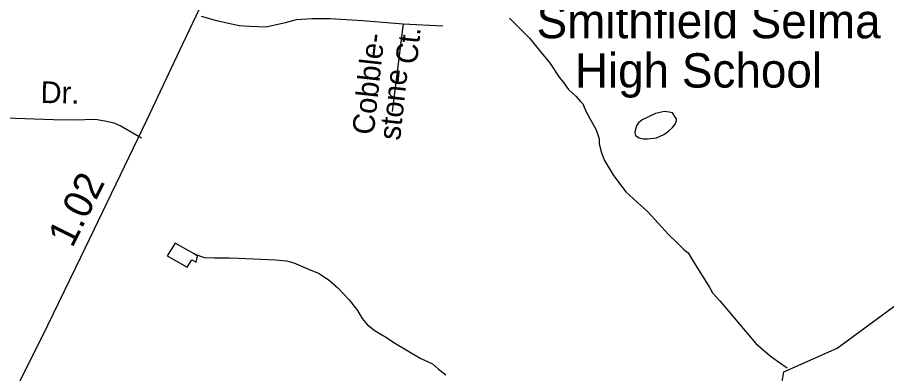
# Model space of a CAD drawing. Extents: x 2082433 to 2279600, y 546599 to 755198.
# Drawn here: x 2197197 to 2200999, y 645826 to 647383 of the extents above; entities that cross this region are included whole.
import ezdxf

# ---------------------------------------------------------------- set-up
doc = ezdxf.new("R2010")
doc.units = 0
for name, color, linetype in [('Exist Cultural Educational Facility High Label', 7, 'Continuous'), ('Exist Hydrographic Creek Single Shore', 7, 'Continuous'), ('Exist Hydrographic Misc Water Feature', 7, 'Continuous'), ('Exist Road Non-System Type 51', 7, 'Continuous'), ('Exist Road Non-System Type 51 Label', 7, 'Continuous'), ('Exist Road Secondary Mileage Hundredths English Label', 7, 'Continuous'), ('Exist Road Secondary Type 51 Attributed', 7, 'Continuous')]:
    doc.layers.add(name, color=color, linetype=linetype)

msp = doc.modelspace()

# ---------------------------------------------------------------- linework, layer by layer
at = {"layer": 'Exist Hydrographic Creek Single Shore'}
msp.add_lwpolyline([(2200525.9, 645693.9), (2200549.9, 645834.4), (2200782.8, 645938), (2201420.9, 646407.2), (2201561.8, 646440.4), (2201737.9, 646367.9), (2201955.9, 646110.9), (2202048.8, 645971.3), (2202207.9, 645787.6)], dxfattribs=at)
at = {"layer": 'Exist Hydrographic Misc Water Feature'}
for points in [[(2199349.5, 647380.4), (2199437.9, 647291.2), (2199486.7, 647231.6), (2199525, 647186.1), (2199567, 647122.1), (2199585.5, 647098.2), (2199607.8, 647068.5), (2199639.8, 647038.9), (2199657.9, 647017.1), (2199670.4, 647005.1), (2199676.1, 646990.8), (2199688.4, 646965.1), (2199706.5, 646931.1), (2199728.8, 646891.6), (2199741.3, 646851.7), (2199741.1, 646829.8), (2199751.4, 646791.7), (2199765.7, 646757.9), (2199804.1, 646692.1), (2199858.8, 646620.6), (2199955.2, 646533), (2200045.6, 646433.8), (2200082.3, 646398.2), (2200112.1, 646368.2), (2200130.3, 646354.5), (2200154.7, 646314.7), (2200225.5, 646201), (2200237.6, 646179.3), (2200269.3, 646143.7), (2200426.8, 645958.5), (2200489.6, 645903.2), (2200521.6, 645881.3), (2200563.8, 645851.8)], [(2200076.2, 646945.8), (2200062, 646965.8), (2200048.3, 646969.5), (2200028.2, 646971.4), (2199988.2, 646963.2), (2199930.2, 646934.7), (2199914.2, 646922.9), (2199904.6, 646908.5), (2199898.8, 646888.7), (2199897.2, 646878.8), (2199901.1, 646866.8), (2199916.9, 646856.7), (2199934.9, 646852.8), (2199952.7, 646852.9), (2199992.9, 646857.4), (2200025.1, 646871.7), (2200044.4, 646885.8), (2200062.4, 646901.7), (2200074.1, 646915.7), (2200078.2, 646927.7), (2200080.7, 646931.8), (2200080.7, 646939.9), (2200076.2, 646945.8)], [(2197969.5, 646349.4), (2197886.8, 646396.8), (2197851.6, 646340.5), (2197939.3, 646291.5), (2197959.6, 646323.3), (2197979.3, 646313.5), (2197985.3, 646339.8), (2197969.5, 646349.4)], [(2197969.5, 646349.4), (2198013.2, 646333.9), (2198059.3, 646332.2), (2198125.1, 646332.4), (2198163.7, 646330.7), (2198327.3, 646323.8), (2198373.6, 646318.4), (2198405.4, 646310.4), (2198469.6, 646282.8), (2198517.4, 646263.5), (2198561.9, 646233.6), (2198598.2, 646201.8), (2198648.4, 646148.4), (2198684.9, 646102.7), (2198704.8, 646066.8), (2198727.4, 646040.7), (2198761.4, 646013.3), (2198811.2, 645983.4), (2198843.8, 645961.9), (2198958, 645894.4), (2199012.4, 645868.7), (2199038.6, 645845.3), (2199070.4, 645821.4)]]:
    msp.add_lwpolyline(points, dxfattribs=at)
at = {"layer": 'Exist Road Non-System Type 51'}
for q in [(2198836.5, 646971.6), (2199058.2, 647346.6)]:
    msp.add_line((2198884.2, 647354.9), q, dxfattribs=at)
for points in [[(2198000.7, 647389), (2198068.2, 647368.8), (2198166.6, 647348.3), (2198211.9, 647344), (2198283.3, 647341.8), (2198369.7, 647361.3), (2198418.3, 647373.2), (2198485.3, 647377.5), (2198565.3, 647377.5), (2198706.3, 647369.9), (2198884.2, 647354.9)], [(2197739.7, 646854.5), (2197646.8, 646908.5), (2197619.8, 646921.5), (2197579.8, 646930.1), (2197537.7, 646936.6), (2197444.7, 646934.4), (2197355, 646935.5), (2197147, 646943.1), (2196849.3, 646946.3), (2196545.2, 646948.5), (2196258.3, 646956.1), (2195963.8, 646960.4), (2195708.3, 646964.7)]]:
    msp.add_lwpolyline(points, dxfattribs=at)
at = {"layer": 'Exist Road Secondary Type 51 Attributed'}
msp.add_lwpolyline([(2196328.2, 644104.1), (2196518.4, 644316), (2196615.7, 644448.3), (2196665.9, 644520.1), (2196713.4, 644596.2), (2196774.9, 644692.2), (2196821.6, 644793.4), (2196851, 644869.5), (2196925.8, 645067.6), (2197039.5, 645387.6), (2197101.8, 645555.3), (2197162.3, 645693.7), (2197221.1, 645820), (2197306.7, 645989.5), (2197474.5, 646335.4), (2197762.5, 646933.9), (2197906.9, 647240.1), (2197978.7, 647390.6), (2198121.9, 647680.1), (2198212.2, 647928.5), (2198342, 648255.4), (2198445.7, 648556.4), (2198600.8, 648949.6)], dxfattribs=at)

# ---------------------------------------------------------------- texts
at = {"layer": 'Exist Cultural Educational Facility High Label'}
for s, p in [('Smithfield Selma', (2199468, 647291.9)), ('   High School', (2199468, 647076.3))]:
    msp.add_text(s, height=150, dxfattribs=at).set_placement(p)
at = {"layer": 'Exist Road Non-System Type 51 Label'}
for s, rotation, p in [('Cobble-', 83.7757, (2198755.3, 646866.8)), ('Ct.', 83.7757, (2198944.4, 647175.3)), ('stone', 83.7757, (2198870.6, 646843.5)), ('Dr.', 358.8889, (2197297.7, 647008.9))]:
    msp.add_text(s, height=95, rotation=rotation, dxfattribs=at).set_placement(p)
at = {"layer": 'Exist Road Secondary Mileage Hundredths English Label'}
msp.add_text('1.02', height=125, rotation=63.5154, dxfattribs=at).set_placement((2197436.8, 646371.9))

doc.saveas('drawing.dxf')
